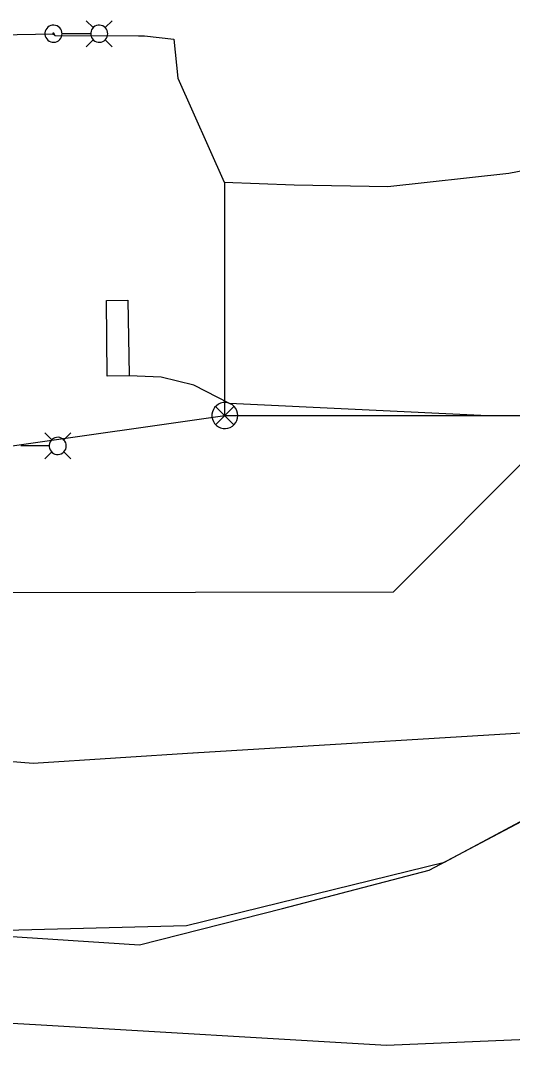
# Model space of a CAD drawing. Extents: x 600849 to 606371, y 330010 to 403088.
# Drawn here: x 603412.2 to 603537, y 402076.3 to 402338.5 of the extents above; entities that cross this region are included whole.
import ezdxf

# ---------------------------------------------------------------- set-up
doc = ezdxf.new("R2010")
doc.units = 0
for name, color, linetype in [('E_LTG', 7, 'Continuous'), ('E_LTG_CID', 7, 'Continuous'), ('E_SIG', 7, 'Continuous'), ('E_SIG_Loops', 7, 'Continuous'), ('E_UTL_E_UG', 7, 'Continuous'), ('E_UTL_FO_UG_WINDSTREAM', 7, 'Continuous'), ('E_UTL_G_UG', 7, 'Continuous'), ('E_UTL_T_UG', 7, 'Continuous'), ('E_UTL_W_UG', 7, 'Continuous')]:
    doc.layers.add(name, color=color, linetype=linetype)

msp = doc.modelspace()

# ---------------------------------------------------------------- linework, layer by layer
at = {"layer": 'E_LTG'}
for points in [[(603430.64, 402336.71), (603428.87, 402338.48)], [(603433.69, 402336.71), (603435.47, 402338.48)], [(603422.74, 402335.18), (603422.7, 402335.59), (603422.58, 402335.99), (603422.39, 402336.36), (603422.14, 402336.68), (603421.82, 402336.96), (603421.47, 402337.16), (603421.07, 402337.3), (603420.67, 402337.36), (603420.25, 402337.34), (603419.85, 402337.24), (603419.47, 402337.07), (603419.14, 402336.83), (603418.85, 402336.53), (603418.63, 402336.18), (603418.47, 402335.8), (603418.4, 402335.39), (603418.4, 402334.98), (603418.47, 402334.57), (603418.63, 402334.19), (603418.85, 402333.84), (603419.14, 402333.54), (603419.47, 402333.3), (603419.85, 402333.13), (603420.25, 402333.03), (603420.67, 402333.01), (603421.07, 402333.07), (603421.47, 402333.2), (603421.82, 402333.41), (603422.14, 402333.68), (603422.39, 402334.01), (603422.58, 402334.37), (603422.7, 402334.77), (603422.74, 402335.18)], [(603420.73, 402335.18), (603420.73, 402335.21), (603420.72, 402335.24), (603420.7, 402335.27), (603420.68, 402335.3), (603420.66, 402335.32), (603420.63, 402335.33), (603420.6, 402335.34), (603420.57, 402335.35), (603420.54, 402335.35), (603420.51, 402335.34), (603420.48, 402335.33), (603420.45, 402335.31), (603420.43, 402335.29), (603420.41, 402335.26), (603420.4, 402335.23), (603420.4, 402335.2), (603420.4, 402335.17), (603420.4, 402335.14), (603420.41, 402335.11), (603420.43, 402335.08), (603420.45, 402335.06), (603420.48, 402335.04), (603420.51, 402335.03), (603420.54, 402335.02), (603420.57, 402335.02), (603420.6, 402335.02), (603420.63, 402335.03), (603420.66, 402335.05), (603420.68, 402335.07), (603420.7, 402335.09), (603420.72, 402335.12), (603420.73, 402335.15), (603420.73, 402335.18)], [(603429.95, 402335.18), (603422.77, 402335.18)], [(603434.34, 402335.18), (603434.3, 402335.59), (603434.19, 402335.99), (603434, 402336.36), (603433.74, 402336.68), (603433.43, 402336.96), (603433.07, 402337.16), (603432.68, 402337.3), (603432.27, 402337.36), (603431.86, 402337.34), (603431.45, 402337.24), (603431.08, 402337.07), (603430.74, 402336.83), (603430.46, 402336.53), (603430.23, 402336.18), (603430.08, 402335.8), (603430, 402335.39), (603430, 402334.98), (603430.08, 402334.57), (603430.23, 402334.19), (603430.46, 402333.84), (603430.74, 402333.54), (603431.08, 402333.3), (603431.45, 402333.13), (603431.86, 402333.03), (603432.27, 402333.01), (603432.68, 402333.07), (603433.07, 402333.2), (603433.43, 402333.41), (603433.74, 402333.68), (603434, 402334.01), (603434.19, 402334.37), (603434.3, 402334.77), (603434.34, 402335.18)], [(603430.64, 402333.66), (603428.87, 402331.88)], [(603433.69, 402333.66), (603435.47, 402331.88)], [(603420.11, 402232.13), (603418.34, 402233.9)], [(603423.81, 402230.6), (603423.77, 402231.01), (603423.66, 402231.41), (603423.47, 402231.78), (603423.21, 402232.1), (603422.9, 402232.37), (603422.54, 402232.58), (603422.15, 402232.72), (603421.74, 402232.78), (603421.33, 402232.76), (603420.92, 402232.66), (603420.55, 402232.49), (603420.21, 402232.25), (603419.93, 402231.95), (603419.7, 402231.6), (603419.55, 402231.22), (603419.47, 402230.81), (603419.47, 402230.4), (603419.55, 402229.99), (603419.7, 402229.61), (603419.93, 402229.26), (603420.21, 402228.96), (603420.55, 402228.72), (603420.92, 402228.55), (603421.33, 402228.45), (603421.74, 402228.43), (603422.15, 402228.49), (603422.54, 402228.62), (603422.9, 402228.83), (603423.21, 402229.1), (603423.47, 402229.43), (603423.66, 402229.79), (603423.77, 402230.19), (603423.81, 402230.6)], [(603423.16, 402232.13), (603424.94, 402233.9)], [(603419.42, 402230.6), (603412.25, 402230.6)], [(603420.11, 402229.08), (603418.34, 402227.3)], [(603423.16, 402229.08), (603424.94, 402227.3)]]:
    msp.add_lwpolyline(points, dxfattribs=at)
at = {"layer": 'E_LTG_CID'}
for points in [[(603273.01, 402332.43), (603420.56, 402335.18), (603420.92, 402334.68), (603442.16, 402334.64), (603443.69, 402334.64), (603451.06, 402333.77), (603452.12, 402323.9), (603463.85, 402297.53), (603481.59, 402296.82), (603505.39, 402296.44), (603536.11, 402299.81), (603552.86, 402302.99), (603587.39, 402303.4), (603624.5, 402302.15), (603680.82, 402300.2), (603712.79, 402298.87), (603728.75, 402295.8), (603748.62, 402292.48), (603774.15, 402286.81)], [(603183.34, 402227.31), (603266.39, 402228.17), (603410.03, 402230.6), (603464.05, 402238.31), (603564.63, 402238.31)]]:
    msp.add_lwpolyline(points, dxfattribs=at)
at = {"layer": 'E_SIG'}
for points in [[(603467.35, 402238.31), (603467.29, 402238.93), (603467.11, 402239.54), (603466.83, 402240.09), (603466.44, 402240.59), (603465.96, 402241), (603465.42, 402241.31), (603464.83, 402241.52), (603464.21, 402241.61), (603463.58, 402241.58), (603462.97, 402241.43), (603462.4, 402241.17), (603461.89, 402240.8), (603461.45, 402240.35), (603461.12, 402239.82), (603460.88, 402239.24), (603460.76, 402238.62), (603460.76, 402238), (603460.88, 402237.38), (603461.12, 402236.8), (603461.45, 402236.27), (603461.89, 402235.81), (603462.4, 402235.45), (603462.97, 402235.19), (603463.58, 402235.04), (603464.21, 402235.01), (603464.83, 402235.1), (603465.42, 402235.31), (603465.96, 402235.62), (603466.44, 402236.03), (603466.83, 402236.52), (603467.11, 402237.08), (603467.29, 402237.68), (603467.35, 402238.31)], [(603466.31, 402240.64), (603461.7, 402235.99)], [(603461.7, 402240.6), (603466.35, 402235.94)]]:
    msp.add_lwpolyline(points, dxfattribs=at)
at = {"layer": 'E_SIG_Loops'}
msp.add_lwpolyline([(603530.74, 402238.21), (603465.23, 402241.39), (603456.2, 402246.01), (603447.9, 402248.04), (603439.76, 402248.37), (603434.15, 402248.32), (603433.97, 402267.53), (603439.45, 402267.54), (603439.75, 402248.58)], dxfattribs=at)
at = {"layer": 'E_UTL_E_UG'}
for points in [[(603464.05, 402238.31), (603464.05, 402297.52)], [(603394.38, 402107.18), (603442.4, 402104), (603478.69, 402113.29), (603515.89, 402122.99), (603546.8, 402139.33), (603580.87, 402154.48), (603600.2, 402160.73), (603617.03, 402167.3), (603622.22, 402171.99), (603624.06, 402172.67), (603629.24, 402172.67), (603655.03, 402176.51), (603672.25, 402185.28), (603697.14, 402190.45), (603704.97, 402194.39), (603716.59, 402201.24), (603727.97, 402203.39), (603759.77, 402209.82), (603773.2, 402213.22), (603786.67, 402213.51), (603798.92, 402214.55), (603802.92, 402210.09), (603815.02, 402210.12), (603829.19, 402209.2)]]:
    msp.add_lwpolyline(points, dxfattribs=at)
at = {"layer": 'E_UTL_FO_UG_WINDSTREAM'}
msp.add_lwpolyline([(603211.79, 402095.42), (603415.99, 402083.83), (603505.04, 402078.54), (603540.78, 402080.14), (603566.85, 402078.78), (603633.44, 402077.08), (603648.03, 402076.25), (603678.5, 402076.34), (603698.91, 402114.97), (603724.6, 402166.78), (603743.59, 402200.32), (603755.49, 402199.76), (603756.96, 402199.77), (603775.37, 402199.12), (603835.86, 402204.97), (603902.54, 402208.26), (603967.49, 402208.13), (603996.87, 402209.83)], dxfattribs=at)
at = {"layer": 'E_UTL_G_UG'}
for points in [[(603456.03, 402152.72), (603556.06, 402158.85), (603581.95, 402196.09), (603638.47, 402215.65), (603714.96, 402212.15), (603739.63, 402214.02), (603826.21, 402219.01), (604005.79, 402231.69), (604009.6, 402232.61), (604051.23, 402234.23), (604056.74, 402239.65), (604055.87, 402270.22), (604059.25, 402270.66), (604060.53, 402270.47), (604094.86, 402270.63), (604124.42, 402271.52), (604151.37, 402273.37)], [(603374.77, 402153.39), (603415.41, 402150.1), (603457.16, 402152.81)]]:
    msp.add_lwpolyline(points, dxfattribs=at)
at = {"layer": 'E_UTL_T_UG'}
msp.add_lwpolyline([(603392.06, 402107.34), (603454.32, 402108.96), (603519.76, 402125.03), (603554.36, 402143.48)], dxfattribs=at)
at = {"layer": 'E_UTL_W_UG'}
for p, q in [((603506.85, 402193.55), (603555.71, 402242.59)), ((602998.75, 402192.66), (603506.85, 402193.55))]:
    msp.add_line(p, q, dxfattribs=at)

doc.saveas('drawing.dxf')
